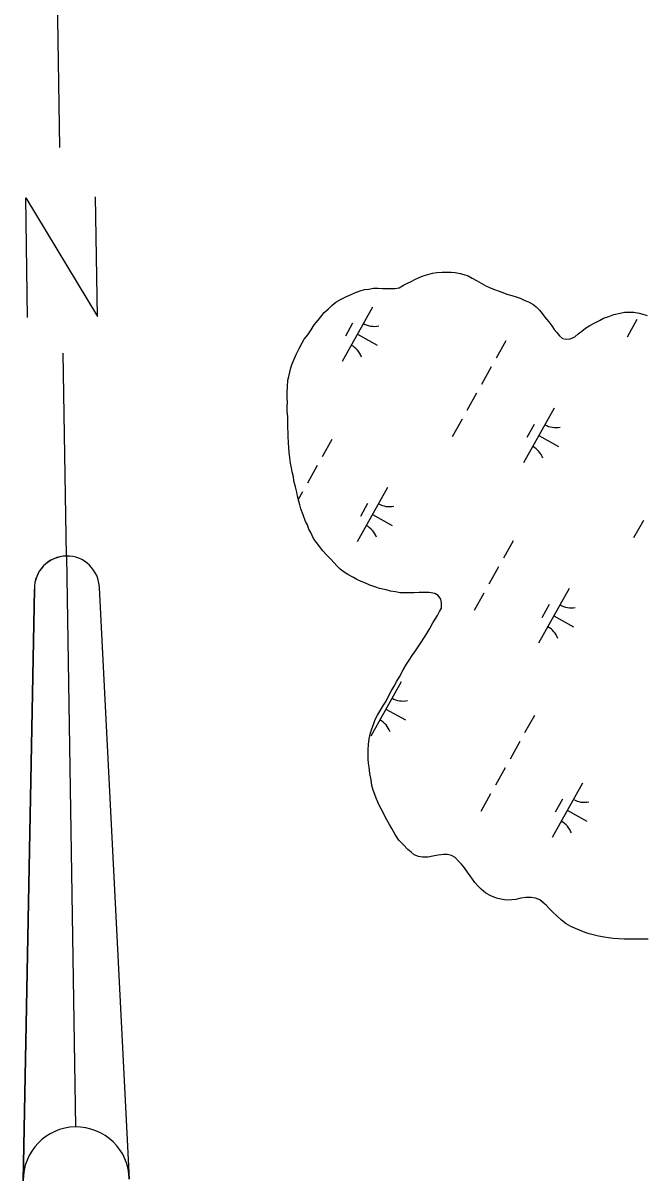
# Model space of a CAD drawing. Extents: x 3923531 to 3943530, y 207391 to 229799.
# Drawn here: x 3932089 to 3932587, y 210639 to 211567 of the extents above; entities that cross this region are included whole.
import ezdxf

# ---------------------------------------------------------------- set-up
doc = ezdxf.new("R2010")
doc.units = 0
for name, color, linetype in [('V-ANNO-SYMB', 7, 'Continuous'), ('V-TOPO-SHOR', 7, 'Continuous'), ('V-WETL-SWMP', 7, 'Continuous')]:
    doc.layers.add(name, color=color, linetype=linetype)

msp = doc.modelspace()

# ---------------------------------------------------------------- linework, layer by layer
at = {"layer": 'V-ANNO-SYMB'}
for p, q in [((3932118.14, 211467.24), (3932116.08, 211597.22)), ((3932123.34, 211139.78), (3932120.76, 211302.26)), ((3932123.34, 211139.78), (3932130.59, 210682.34)), ((3932123.34, 211139.78), (3932130.59, 210682.34)), ((3932088.77, 210639.17), (3932097.75, 211113.37)), ((3932097.75, 211113.37), (3932088.77, 210639.17)), ((3932173.76, 210640.52), (3932149.75, 211114.19))]:
    msp.add_line(p, q, dxfattribs=at)
msp.add_lwpolyline([(3932092.3, 211330.82), (3932090.78, 211426.81), (3932148.3, 211331.71), (3932146.77, 211427.69)], dxfattribs=at)
for centre, radius, start, end in [((3932123.75, 211113.78), 26, 90.90514, 180.90845), ((3932123.75, 211113.78), 26, 90.91177, 180.90846), ((3932123.75, 211113.78), 26, 0.90846, 90.91177), ((3932131.26, 210639.84), 42.5, 90.90845, 180.90845), ((3932131.26, 210639.84), 42.5, 90.90846, 180.90846), ((3932131.26, 210639.84), 42.5, 0.90846, 90.90846), ((3932131.26, 210639.84), 42.5, 0.90846, 90.90846)]:
    msp.add_arc(centre, radius, start, end, dxfattribs=at)
at = {"layer": 'V-TOPO-SHOR'}
for points in [[(3932390.48, 211110.32), (3932386.85, 211111.19), (3932382.88, 211111.73), (3932379.25, 211112.76), (3932374.13, 211113.81), (3932371, 211114.84), (3932366.39, 211116.55), (3932362.43, 211118.24), (3932359.46, 211119.43), (3932356.01, 211120.96), (3932353.21, 211122.65), (3932348.77, 211125.01), (3932345.81, 211126.87), (3932342.53, 211129.39), (3932339.91, 211132.06), (3932337.62, 211134.4), (3932335, 211137.25), (3932331.89, 211140.43), (3932328.62, 211143.94), (3932326.34, 211147.11), (3932323.56, 211150.61), (3932321.28, 211153.95), (3932319.02, 211158.61), (3932317.56, 211161.44), (3932316.27, 211164.76), (3932314.81, 211167.59), (3932313.05, 211172.74), (3932311.12, 211177.73), (3932310.16, 211180.89), (3932309.36, 211183.87), (3932308.41, 211187.69), (3932307.78, 211190.84), (3932306.67, 211195.16), (3932305.57, 211199.97), (3932305.1, 211203.12), (3932304.16, 211207.27), (3932303.53, 211210.58), (3932302.91, 211214.23), (3932302.3, 211218.54), (3932301.68, 211223.02), (3932301.39, 211226.5), (3932301.27, 211230.8), (3932300.99, 211235.44), (3932300.86, 211238.58), (3932300.58, 211242.89), (3932300.63, 211247.36), (3932300.67, 211251.33), (3932300.22, 211255.97), (3932300.1, 211259.78), (3932300.3, 211262.92), (3932300.18, 211266.4), (3932300.22, 211270.87), (3932300.27, 211275.34), (3932300.66, 211280.63), (3932301.36, 211283.6), (3932302.22, 211287.23), (3932303.09, 211290.7), (3932304.12, 211293.67), (3932305.81, 211297.46), (3932307.38, 211301.38), (3932309.71, 211306.05), (3932312.21, 211310.72), (3932313.8, 211313.45), (3932316.62, 211316.93), (3932319.21, 211320.91), (3932321.77, 211324.92), (3932324.83, 211328.73), (3932327.01, 211331.45), (3932329.73, 211334.8), (3932332.94, 211337.61), (3932335.95, 211340.62), (3932339.19, 211343.13), (3932343.38, 211345.6), (3932347.61, 211347.81), (3932351.27, 211349.42), (3932354.93, 211351.04), (3932358.58, 211352.15), (3932362.07, 211353.27), (3932365.55, 211353.57), (3932369.2, 211354.35), (3932373.01, 211354.31), (3932376.32, 211354.28), (3932379.63, 211354.24), (3932382.94, 211354.21), (3932386.41, 211354.17), (3932389.73, 211354.79), (3932393.23, 211356.74), (3932396.56, 211358.52), (3932399.38, 211359.65), (3932402.21, 211361.27), (3932405.87, 211362.89), (3932408.87, 211364.18), (3932412.85, 211365.46), (3932416.5, 211366.41), (3932419.99, 211367.04), (3932424.29, 211367.32), (3932427.94, 211367.28), (3932431.41, 211367.24), (3932434.72, 211367.04), (3932438.68, 211366.17), (3932441.65, 211365.48)], [(3932441.65, 211365.48), (3932445.11, 211364.28), (3932448.24, 211362.42), (3932451.69, 211360.56), (3932455.48, 211358.54), (3932459.1, 211356.35), (3932462.72, 211354.65), (3932466.18, 211353.45), (3932469.15, 211352.26), (3932472.77, 211350.9), (3932476.07, 211349.7), (3932479.87, 211348.67), (3932483.5, 211347.47), (3932486.63, 211346.28), (3932490.41, 211344.58), (3932493.38, 211343.39), (3932496.84, 211341.7), (3932499.46, 211339.35), (3932502.08, 211336.67), (3932504.37, 211334), (3932506.32, 211331.17), (3932509.59, 211327.49), (3932512.04, 211324.31), (3932513.83, 211321.32), (3932515.95, 211318.81), (3932518.24, 211316.14), (3932520.53, 211313.96), (3932523.5, 211313.43), (3932526.65, 211313.73), (3932530.31, 211315.34), (3932533.15, 211317.79), (3932536.16, 211320.08), (3932539, 211322.36), (3932542.49, 211324.48), (3932545.82, 211326.26), (3932550.15, 211328.53), (3932553.48, 211330.32), (3932557.64, 211331.76), (3932561.63, 211333.37), (3932566.6, 211334.47), (3932570.25, 211335.1), (3932573.89, 211335.22), (3932577.7, 211335.18), (3932581.83, 211334.3), (3932584.8, 211333.61), (3932588.43, 211332.41)], [(3932519.68, 210848.05), (3932515.91, 210851.4), (3932512.96, 210854.25), (3932510.18, 210857.09), (3932507.39, 210859.94), (3932504.93, 210862.28), (3932502.31, 210864.3), (3932499.01, 210865.66), (3932495.38, 210866.19), (3932491.24, 210866.07), (3932487.1, 210865.62), (3932483.28, 210864.67), (3932479.96, 210864.21), (3932475.33, 210864.1), (3932471.2, 210864.97), (3932467.73, 210865.67), (3932463.12, 210867.54), (3932459.17, 210869.74), (3932455.56, 210872.76), (3932453.11, 210875.27), (3932450.49, 210878.11), (3932448.53, 210880.94), (3932446.74, 210883.45), (3932444.62, 210886.61), (3932442.18, 210889.95), (3932439.73, 210892.96), (3932437.6, 210895.13), (3932434.66, 210898.14), (3932431.7, 210899.83), (3932428.39, 210900.53), (3932425.25, 210900.57), (3932421.1, 210900.11), (3932416.79, 210899.33), (3932412.65, 210898.55), (3932408.51, 210898.43), (3932405.37, 210898.96), (3932401.91, 210900.49), (3932399.28, 210902.5), (3932396.82, 210904.68), (3932393.23, 210908.37), (3932389.62, 210912.21), (3932386.53, 210916.55), (3932383.93, 210921.54), (3932382.15, 210924.71), (3932380.04, 210928.54), (3932378.09, 210931.87), (3932376.8, 210934.86), (3932374.04, 210939.53), (3932372.58, 210942.69), (3932371.46, 210945.68), (3932370.33, 210948.67), (3932369.05, 210952.33), (3932367.93, 210955.98), (3932367.32, 210960.45), (3932366.38, 210965.6), (3932365.77, 210970.73), (3932365.31, 210973.72), (3932365.02, 210977.03), (3932364.89, 210980.67), (3932365.1, 210984.48), (3932365.31, 210988.78), (3932365.86, 210993.24), (3932366.9, 210998.2), (3932367.93, 211001.33), (3932369.13, 211004.79), (3932370.66, 211008.91), (3932372.52, 211012.2), (3932374.72, 211016.32), (3932377.24, 211020.26), (3932379.27, 211023.55), (3932381.29, 211027.5), (3932383.32, 211031.45), (3932385.69, 211035.4), (3932388.05, 211039.51), (3932390.07, 211043.13), (3932392.95, 211048.56), (3932395.65, 211053.16), (3932397.83, 211056.45), (3932400.19, 211060.23), (3932402.21, 211063.02), (3932404.56, 211066.3), (3932407.09, 211070.25), (3932409.95, 211074.69), (3932411.97, 211077.81), (3932414.33, 211081.76), (3932416.86, 211086.2), (3932418.55, 211089.16), (3932420.41, 211092.12), (3932422.09, 211095.24), (3932423.61, 211098.04), (3932423.66, 211102.18), (3932423.03, 211105.16), (3932420.91, 211108.16), (3932418.28, 211109.68), (3932413.82, 211110.56), (3932408.86, 211110.62), (3932405.71, 211110.65), (3932401.74, 211110.36), (3932398.09, 211110.24), (3932393.62, 211110.29), (3932390.48, 211110.32)], [(3932589.19, 210832.72), (3932584.06, 210832.78), (3932580.08, 210832.82), (3932574.13, 210832.89), (3932569.99, 210832.93), (3932565.69, 210832.98), (3932561.22, 210833.36), (3932557.26, 210833.9), (3932553.79, 210834.43), (3932549.49, 210835.31), (3932546.19, 210836.01), (3932541.9, 210837.05), (3932538.6, 210838.08), (3932534.15, 210839.95), (3932531.02, 210841.31), (3932527.23, 210843), (3932523.45, 210845.2), (3932519.68, 210848.05)]]:
    msp.add_lwpolyline(points, dxfattribs=at)
at = {"layer": 'V-WETL-SWMP'}
for p, q in [((3932368.55, 211339.26), (3932344.16, 211295.61)), ((3932352.55, 211326.44), (3932346.7, 211315.96)), ((3932580.08, 211329.25), (3932572.28, 211315.28)), ((3932356.36, 211317.44), (3932372.07, 211308.66)), ((3932475.21, 211312.23), (3932467.41, 211298.26)), ((3932463.51, 211291.28), (3932455.71, 211277.31)), ((3932451.8, 211270.33), (3932444, 211256.36)), ((3932513.76, 211258.14), (3932489.38, 211214.49)), ((3932440.1, 211249.37), (3932432.3, 211235.41)), ((3932497.76, 211245.31), (3932491.91, 211234.84)), ((3932335.88, 211233.19), (3932328.08, 211219.22)), ((3932501.57, 211236.31), (3932517.28, 211227.53)), ((3932324.18, 211212.24), (3932316.38, 211198.27)), ((3932380.56, 211194.83), (3932356.18, 211151.18)), ((3932312.47, 211191.29), (3932309.04, 211185.15)), ((3932364.56, 211182), (3932358.71, 211171.53)), ((3932368.37, 211173), (3932384.08, 211164.22)), ((3932585.31, 211168.25), (3932577.51, 211154.28)), ((3932481.1, 211152.07), (3932473.3, 211138.1)), ((3932469.39, 211131.12), (3932461.59, 211117.15)), ((3932525.78, 211113.7), (3932501.39, 211070.05)), ((3932457.69, 211110.16), (3932449.89, 211096.2)), ((3932509.77, 211100.88), (3932503.92, 211090.4)), ((3932513.58, 211091.88), (3932529.3, 211083.1)), ((3932391.37, 211039.05), (3932366.99, 210995.4)), ((3932379.18, 211017.23), (3932394.89, 211008.45)), ((3932498.04, 211012.02), (3932490.23, 210998.05)), ((3932486.33, 210991.07), (3932478.53, 210977.1)), ((3932474.63, 210970.12), (3932466.82, 210956.15)), ((3932536.58, 210957.93), (3932512.2, 210914.28)), ((3932462.92, 210949.17), (3932455.12, 210935.2)), ((3932520.58, 210945.11), (3932514.73, 210934.63)), ((3932524.39, 210936.1), (3932540.11, 210927.33))]:
    msp.add_line(p, q, dxfattribs=at)
for points in [[(3932382.88, 211111.73), (3932379.25, 211112.76), (3932374.13, 211113.81), (3932371, 211114.84), (3932366.39, 211116.54), (3932362.43, 211118.24), (3932359.46, 211119.43), (3932356.01, 211120.96), (3932353.21, 211122.65), (3932348.77, 211125.01), (3932345.81, 211126.87), (3932342.53, 211129.39), (3932339.91, 211132.06), (3932337.62, 211134.4), (3932335, 211137.25), (3932331.89, 211140.43), (3932328.62, 211143.94), (3932326.34, 211147.11), (3932323.56, 211150.61), (3932321.28, 211153.95), (3932319.02, 211158.61), (3932317.56, 211161.44), (3932316.27, 211164.76), (3932314.81, 211167.59), (3932313.05, 211172.74), (3932311.12, 211177.73), (3932310.16, 211180.89), (3932309.36, 211183.87), (3932308.41, 211187.69), (3932307.78, 211190.84), (3932306.67, 211195.16), (3932305.57, 211199.97), (3932305.1, 211203.12), (3932304.16, 211207.27), (3932303.53, 211210.58), (3932302.91, 211214.23), (3932302.3, 211218.54), (3932301.68, 211223.02), (3932301.39, 211226.5), (3932301.27, 211230.8), (3932300.99, 211235.44), (3932300.86, 211238.59), (3932300.58, 211242.89), (3932300.63, 211247.36), (3932300.67, 211251.33), (3932300.23, 211255.97), (3932300.1, 211259.78), (3932300.3, 211262.92), (3932300.17, 211266.4), (3932300.22, 211270.87), (3932300.27, 211275.34), (3932300.66, 211280.63), (3932301.36, 211283.6), (3932302.22, 211287.23), (3932303.09, 211290.7), (3932304.12, 211293.67), (3932305.81, 211297.45), (3932307.38, 211301.38), (3932309.71, 211306.05), (3932312.21, 211310.72), (3932313.8, 211313.45), (3932316.62, 211316.93), (3932319.21, 211320.91), (3932321.77, 211324.92), (3932324.83, 211328.73), (3932327.01, 211331.45), (3932329.73, 211334.8), (3932332.94, 211337.61), (3932335.95, 211340.62), (3932339.19, 211343.13), (3932343.38, 211345.6), (3932347.61, 211347.81), (3932351.27, 211349.42), (3932354.93, 211351.04), (3932358.58, 211352.15), (3932362.07, 211353.27), (3932365.55, 211353.57), (3932369.2, 211354.36), (3932373.01, 211354.31), (3932376.32, 211354.28), (3932379.63, 211354.24), (3932382.94, 211354.2), (3932386.41, 211354.17), (3932389.73, 211354.79), (3932393.23, 211356.74), (3932396.56, 211358.52), (3932399.38, 211359.65), (3932402.21, 211361.27), (3932405.87, 211362.89), (3932408.87, 211364.18), (3932412.85, 211365.46), (3932416.5, 211366.41), (3932419.99, 211367.04), (3932424.29, 211367.32), (3932427.94, 211367.28), (3932431.41, 211367.24), (3932434.72, 211367.04), (3932438.68, 211366.17), (3932441.65, 211365.48), (3932445.12, 211364.28), (3932448.24, 211362.42)], [(3932448.24, 211362.42), (3932451.7, 211360.56), (3932455.48, 211358.54), (3932459.1, 211356.35), (3932462.72, 211354.65), (3932466.18, 211353.45), (3932469.15, 211352.26), (3932472.77, 211350.9), (3932476.07, 211349.7), (3932479.87, 211348.67), (3932483.5, 211347.47), (3932486.63, 211346.28), (3932490.41, 211344.58), (3932493.38, 211343.39), (3932496.84, 211341.7), (3932499.46, 211339.35), (3932502.08, 211336.67), (3932504.37, 211334), (3932506.32, 211331.16), (3932509.59, 211327.49), (3932512.04, 211324.32), (3932513.83, 211321.32), (3932515.95, 211318.81), (3932518.24, 211316.14), (3932520.53, 211313.96), (3932523.5, 211313.43), (3932526.65, 211313.73), (3932530.31, 211315.34), (3932533.15, 211317.79), (3932536.16, 211320.08), (3932539, 211322.36), (3932542.5, 211324.48), (3932545.83, 211326.26), (3932550.15, 211328.53), (3932553.48, 211330.31), (3932557.64, 211331.76), (3932561.63, 211333.37), (3932566.6, 211334.47), (3932570.25, 211335.1), (3932573.9, 211335.22), (3932577.7, 211335.18), (3932581.83, 211334.3), (3932584.8, 211333.61), (3932588.43, 211332.41)], [(3932512.96, 210854.25), (3932510.17, 210857.09), (3932507.39, 210859.94), (3932504.94, 210862.28), (3932502.31, 210864.3), (3932499.01, 210865.66), (3932495.38, 210866.19), (3932491.24, 210866.07), (3932487.1, 210865.62), (3932483.28, 210864.67), (3932479.96, 210864.21), (3932475.33, 210864.1), (3932471.2, 210864.97), (3932467.73, 210865.67), (3932463.12, 210867.54), (3932459.17, 210869.74), (3932455.56, 210872.76), (3932453.11, 210875.27), (3932450.49, 210878.11), (3932448.54, 210880.94), (3932446.74, 210883.45), (3932444.62, 210886.61), (3932442.18, 210889.95), (3932439.73, 210892.96), (3932437.6, 210895.13), (3932434.66, 210898.14), (3932431.7, 210899.83), (3932428.39, 210900.53), (3932425.25, 210900.56), (3932421.1, 210900.11), (3932416.79, 210899.33), (3932412.65, 210898.55), (3932408.51, 210898.43), (3932405.37, 210898.96), (3932401.91, 210900.49), (3932399.28, 210902.51), (3932396.83, 210904.68), (3932393.23, 210908.36), (3932389.63, 210912.21), (3932386.53, 210916.55), (3932383.94, 210921.54), (3932382.15, 210924.71), (3932380.04, 210928.54), (3932378.09, 210931.87), (3932376.8, 210934.86), (3932374.04, 210939.53), (3932372.58, 210942.69), (3932371.46, 210945.68), (3932370.33, 210948.67), (3932369.05, 210952.33), (3932367.93, 210955.98), (3932367.32, 210960.46), (3932366.38, 210965.6), (3932365.77, 210970.73), (3932365.31, 210973.72), (3932365.02, 210977.03), (3932364.89, 210980.68), (3932365.1, 210984.48), (3932365.31, 210988.78), (3932365.86, 210993.24), (3932366.9, 210998.2), (3932367.93, 211001.33), (3932369.13, 211004.79), (3932370.66, 211008.91), (3932372.52, 211012.2), (3932374.72, 211016.32), (3932377.24, 211020.26), (3932379.27, 211023.55), (3932381.29, 211027.5), (3932383.32, 211031.45), (3932385.69, 211035.4), (3932388.05, 211039.51), (3932390.07, 211043.13), (3932392.95, 211048.56), (3932395.65, 211053.16), (3932397.83, 211056.45), (3932400.19, 211060.23), (3932402.21, 211063.02), (3932404.56, 211066.3), (3932407.09, 211070.25), (3932409.95, 211074.69), (3932411.97, 211077.81), (3932414.33, 211081.76), (3932416.86, 211086.2), (3932418.55, 211089.16), (3932420.41, 211092.12), (3932422.09, 211095.24), (3932423.62, 211098.04), (3932423.66, 211102.18), (3932423.03, 211105.16), (3932420.91, 211108.17), (3932418.28, 211109.68), (3932413.82, 211110.56), (3932408.86, 211110.61), (3932405.71, 211110.65), (3932401.74, 211110.36), (3932398.09, 211110.24), (3932393.63, 211110.29), (3932390.48, 211110.32), (3932386.85, 211111.19), (3932382.88, 211111.73)], [(3932589.19, 210832.72), (3932584.06, 210832.78), (3932580.08, 210832.82), (3932574.13, 210832.89), (3932569.99, 210832.93), (3932565.69, 210832.98), (3932561.22, 210833.36), (3932557.26, 210833.9), (3932553.79, 210834.43), (3932549.49, 210835.31), (3932546.19, 210836.01), (3932541.9, 210837.05), (3932538.6, 210838.08), (3932534.15, 210839.95), (3932531.02, 210841.3), (3932527.23, 210843), (3932523.45, 210845.2), (3932519.68, 210848.05), (3932515.91, 210851.4), (3932512.96, 210854.25)]]:
    msp.add_lwpolyline(points, dxfattribs=at)
for centre, start, end in [((3932370.04, 211341.44), 240.03808, 281.58174), ((3932343.09, 211293.21), 20.03808, 61.58174), ((3932515.25, 211260.31), 240.03808, 281.58174), ((3932488.31, 211212.08), 20.03808, 61.58174), ((3932382.05, 211197), 240.03808, 281.58174), ((3932355.11, 211148.77), 20.03808, 61.58174), ((3932527.26, 211115.87), 240.03808, 281.58174), ((3932500.32, 211067.65), 20.03808, 61.58174), ((3932392.86, 211041.23), 240.03808, 281.58174), ((3932365.91, 210993), 20.03808, 61.58174), ((3932538.07, 210960.1), 240.03808, 281.58174), ((3932511.13, 210911.88), 20.03808, 61.58174)]:
    msp.add_arc(centre, 17.62, start, end, dxfattribs=at)

doc.saveas('drawing.dxf')
